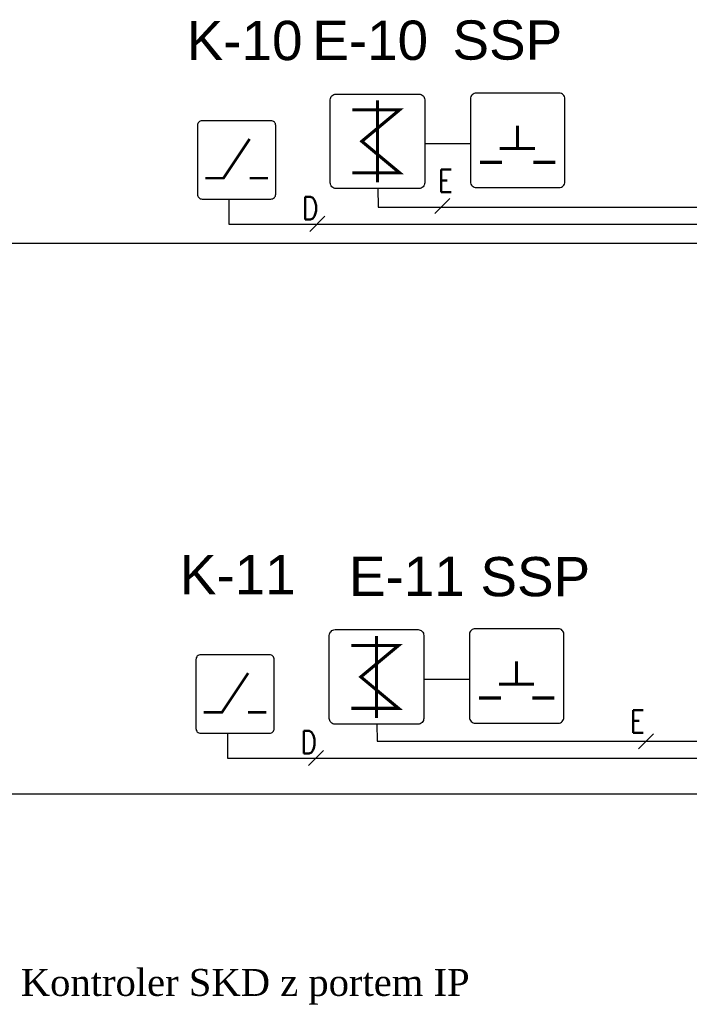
# Model space of a CAD drawing. Header units: millimetres. Extents: x -7023 to 53801, y 9849 to 33561.
# Tile 465 of 537: x 28912 to 29309, y 26603 to 27186. Entities that reach past the tile are written whole.
import ezdxf
from ezdxf.enums import TextEntityAlignment as Align

# ---------------------------------------------------------------- set-up
doc = ezdxf.new("R2010")
doc.units = ezdxf.units.MM
doc.layers.get('0').update_dxf_attribs({"lineweight": 9})
doc.layers.add('IE_LAN', color=5, linetype='Continuous', lineweight=9)
doc.layers.add('IE_SKD', color=6, linetype='Continuous')
doc.layers.add('IE_VSS', color=6, linetype='Continuous')
doc.styles.add('SIMPLEX', font='simplex.shx', dxfattribs={"width": 0.8, "height": 2})
doc.styles.get("Standard").update_dxf_attribs({"font": 'arial.ttf'})

# ---------------------------------------------------------------- blocks, each defined once
blk = doc.blocks.new('AAT_ZWORA')
blk.add_lwpolyline([(1.41, -8.27), (17.11, -8.27, 0.414214), (18.19, -7.19), (18.19, 8.51, 0.414214), (17.11, 9.59), (1.41, 9.59, 0.414214), (0.33, 8.51), (0.33, -7.19, 0.414214)], format="xyb", close=True)
at = {"const_width": 0.595}
for points in [[(9.26, 8.4), (9.26, -7.08)], [(14.02, 6.61), (5.09, 6.61), (12.23, 0.66), (5.09, -5.29), (14.02, -5.29)]]:
    blk.add_lwpolyline(points, dxfattribs=at)
blk = doc.blocks.new('zw$51A4')
at = {"layer": 'IE_SKD'}
blk.add_lwpolyline([(-68.85, 0), (0, 0, 0.414214), (4.74, 4.74), (4.74, 73.59, 0.414214), (0, 78.33), (-68.85, 78.33, 0.414214), (-73.59, 73.59), (-73.59, 4.74, 0.414214)], format="xyb", close=True, dxfattribs=at)
at = {"layer": 'IE_SKD', "const_width": 2.61}
for points in [[(-34.66, 51.29), (-34.66, 33.01)], [(-49.27, 32.34), (-20.08, 32.34)], [(-65.76, 20.89), (-47.48, 20.89)], [(-21.37, 20.89), (-3.1, 20.89)]]:
    blk.add_lwpolyline(points, dxfattribs=at)
blk = doc.blocks.new('AAT_KONTRKTRON')
blk.add_lwpolyline([(1, -8.27), (18.44, -8.27, 0.414214), (19.64, -7.07), (19.64, 10.37, 0.414214), (18.44, 11.57), (1, 11.57, 0.414214), (-0.2, 10.37), (-0.2, -7.07, 0.414214)], format="xyb", close=True)
at = {"const_width": 0.661}
for points in [[(1.78, -2.98), (6.41, -2.98), (13.03, 6.94)], [(13.03, -2.98), (17.66, -2.98)]]:
    blk.add_lwpolyline(points, dxfattribs=at)

msp = doc.modelspace()

# ---------------------------------------------------------------- linework, layer by layer
at = {"layer": 'IE_SKD', "color": 0}
for p, q in [((29178.89, 27112.72, 8786.94), (29151.74, 27112.72, 8786.94)), ((29178.31, 26795.26, 8786.94), (29151.16, 26795.26, 8786.94))]:
    msp.add_line(p, q, dxfattribs=at)
at = {"layer": 'IE_SKD', "color": 1}
for p, q in [((29124.02, 27086.34, 1462.09), (29124.08, 27075.16, 1462.09)), ((29124.08, 27075.16, 1462.09), (29327.15, 27075.16, 1462.09)), ((29123.44, 26768.87, 1462.09), (29123.51, 26758.54, 1462.09)), ((29123.51, 26758.54, 1462.09), (29327.96, 26758.54, 1462.09))]:
    msp.add_line(p, q, dxfattribs=at)
at = {"layer": 'IE_SKD', "color": 4}
for p, q in [((29035.65, 27079.94, 904.41), (29035.65, 27065.14, 904.41)), ((29035.65, 27065.14, 904.41), (29327.14, 27065.14, 904.41)), ((29034.78, 26763.32, 904.41), (29034.78, 26748.52, 904.41)), ((29034.78, 26748.52, 904.41), (29327.97, 26748.52, 904.41))]:
    msp.add_line(p, q, dxfattribs=at)
at = {"layer": 'IE_SKD', "color": 92}
for p, q in [((28826.3, 27053.8, 1545.47), (29327.14, 27053.8, 1545.47)), ((28707.36, 26727.33, 904.41), (29327.97, 26727.33, 904.41))]:
    msp.add_line(p, q, dxfattribs=at)
at = {"layer": 'IE_VSS', "color": 1, "elevation": 1202.97}
for points in [[(29157.66, 27071.34), (29166.56, 27080.25)], [(29278.57, 26754.14), (29287.48, 26763.04)]]:
    msp.add_lwpolyline(points, dxfattribs=at)
at = {"layer": 'IE_VSS', "color": 4, "elevation": 1202.97}
for points in [[(29083.67, 27060.81), (29092.57, 27069.71)], [(29082.8, 26744.19), (29091.71, 26753.09)]]:
    msp.add_lwpolyline(points, dxfattribs=at)

# ---------------------------------------------------------------- block references
at = {"layer": 'IE_LAN', "lineweight": 13, "xscale": 0.7147851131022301, "yscale": 0.7147851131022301, "zscale": 0.7147851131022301}
for p in [(29231.49, 27086.76, 1203.57), (29230.91, 26769.3, 1203.57)]:
    msp.add_blockref('zw$51A4', p, dxfattribs=at)
at = {"layer": 'IE_SKD'}
for name, p, xscale, yscale, zscale in [('AAT_ZWORA', (29152.79, 27112.11, 5964.53), -3.135404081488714, 3.135404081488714, 3.135404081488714), ('AAT_KONTRKTRON', (29017.41, 27099.31, 743.6), 2.341076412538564, 2.341076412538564, 2.341076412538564), ('AAT_ZWORA', (29152.21, 26794.64, 5964.53), -3.135404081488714, 3.135404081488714, 3.135404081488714), ('AAT_KONTRKTRON', (29016.54, 26782.69, 743.6), 2.341076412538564, 2.341076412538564, 2.341076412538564)]:
    msp.add_blockref(name, p, dxfattribs=dict(at, xscale=xscale, yscale=yscale, zscale=zscale))

# ---------------------------------------------------------------- texts
at = {"layer": 'IE_SKD', "linetype": 'Continuous'}
for s, p in [('K-10', (29010.63, 27185.57, 1545.47)), ('E-10', (29085.09, 27185.71, 1545.47)), ('SSP ', (29168.21, 27185.85, 1545.47)), ('K-11', (29006.55, 26868.94, 1545.47)), ('E-11', (29106.83, 26868.02, 1545.47)), ('SSP ', (29184.8, 26867.77, 1545.47))]:
    msp.add_text(s, height=23.27, dxfattribs=at).set_placement(p, align=Align.TOP_LEFT)
at = {"layer": 'IE_SKD', "color": 7, "insert": (28912.22, 26623.57), "char_height": 15.9414, "attachment_point": 1}
msp.add_mtext('{\\A1;\\fTimes New Roman|b0|i0|c238|p18;Kontroler SKD z portem IP}', dxfattribs=at)
at = {"layer": 'IE_VSS', "color": 1, "style": 'SIMPLEX', "width": 0.8}
for p in [(29168.37, 27083.98, 1202.97), (29282.21, 26763.61, 1202.97)]:
    msp.add_text('E', height=13.43, dxfattribs=at).set_placement(p, align=Align.RIGHT)
at = {"layer": 'IE_VSS', "color": 4, "style": 'SIMPLEX', "width": 0.8}
for p in [(29088.66, 27067.87, 1202.97), (29087.79, 26751.25, 1202.97)]:
    msp.add_text('D', height=13.43, dxfattribs=at).set_placement(p, align=Align.RIGHT)

doc.saveas('drawing.dxf')
